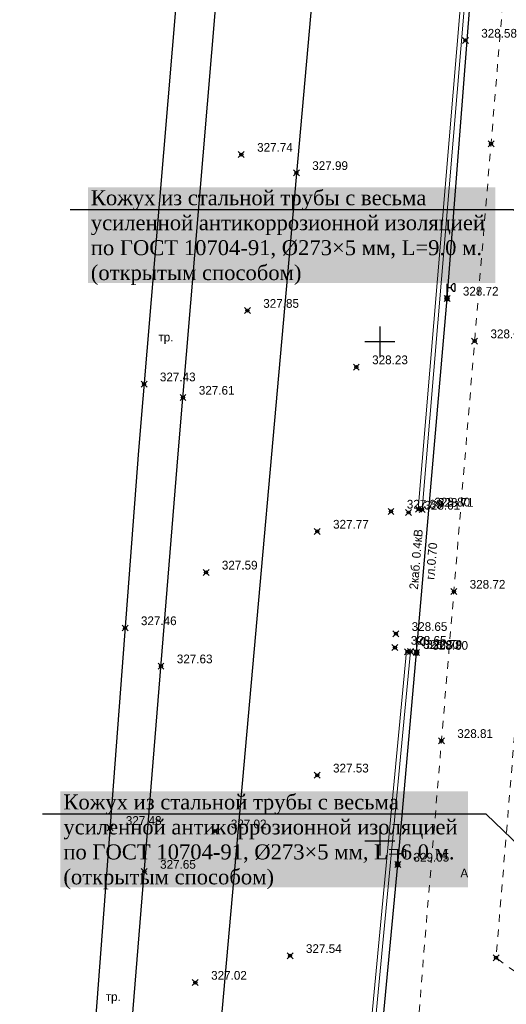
# Model space of a CAD drawing. Header units: metres. Extents: x 703769 to 722343, y 4313031 to 4317457.
# Tile 339 of 409: x 708242 to 708291, y 4315712 to 4315811. Entities that reach past the tile are written whole.
import ezdxf
from ezdxf import colors
from ezdxf.entities.mleader import LeaderData, LeaderLine
from ezdxf.math import Vec2, Vec3

# ---------------------------------------------------------------- set-up
doc = ezdxf.new("R2010")
doc.units = ezdxf.units.M
doc.header["$LTSCALE"] = 0.5
doc.header["$PDMODE"] = 35
doc.header["$PDSIZE"] = 0.3
doc.linetypes.add('Auto_Street_NotBorder_Line_m1', pattern=[3, 1.5, -1.5])
doc.linetypes.add('ДОРОГИ_СТРОЯЩ', pattern=[9, 8, -1])
for name, color, linetype in [('(001) Сетка', 92, 'Continuous'), ('(004) Точки рельефа', 7, 'Continuous'), ('(016) Кабель', 1, 'Continuous'), ('(019) Связь', 3, 'ИК_КАБ_СВЯЗИ'), ('(022) Возд. Линии', 7, 'Continuous'), ('(025) Дорога', 7, 'Continuous'), ('annotation', 251, 'Continuous')]:
    doc.layers.add(name, color=color, linetype=linetype)
doc.layers.add('AUTO#_ROADS_EXIST_L', color=7, linetype='Continuous', lineweight=15, true_color=0x000000)
doc.styles.add('BM-431', font='txt')
doc.styles.add('D-431', font='txt')
doc.styles.add('S', font='txtwr', dxfattribs={"oblique": 15})
doc.styles.get("Standard").update_dxf_attribs({"font": 'times.ttf'})
doc.linetypes.add('ИК_КАБ_СВЯЗИ', pattern='A,4,["o",Standard,S=0.5,R=0,X=0,Y=-0.125],4,-2', length=10)
doc.linetypes.add('ИК_Э_КАБ_НН', pattern='A,8,-2,["<",Standard,S=1,R=0,X=0,Y=-0.5],8,[">",Standard,S=1,R=0,X=-0.5,Y=-0.5],-2', length=20)

# ---------------------------------------------------------------- blocks, each defined once
blk = doc.blocks.new('U1111')
for p, q in [((0.1, 0.45), (0.1, 2.95)), ((0.1, 2.2), (0.85, 2.2)), ((1.28934, 2.95), (0.85, 2.51066)), ((0.85, 2.51066), (0.85, 1.88934)), ((1.6, 2.95), (1.28934, 2.95)), ((1.6, 2.95), (1.6, 1.45)), ((0, 0.05), (0.1, 0.05)), ((0, -0.05), (0, 0.05)), ((0.1, 0.05), (0.1, -0.05)), ((0.85, 1.88934), (1.28934, 1.45)), ((1.28934, 1.45), (1.6, 1.45)), ((0.1, -0.05), (0, -0.05))]:
    blk.add_line(p, q)
blk.add_lwpolyline([(0.55, 0), (0.3, 0.433013), (-0.2, 0.433013), (-0.45, 0), (-0.2, -0.433013), (0.3, -0.433013)], close=True)
at = {"color": 4, "style": 'S', "oblique": 15}
blk.add_attdef('Z', (1.142936, -1.391276), '', height=2, dxfattribs=at)
blk = doc.blocks.new('Setka')
at = {"layer": '(001) Сетка'}
for p, q in [((0, 1.5), (0, -1.5)), ((-1.5, 0), (1.5, 0))]:
    blk.add_line(p, q, dxfattribs=at)

msp = doc.modelspace()

# ---------------------------------------------------------------- linework, layer by layer
at = {"layer": '(016) Кабель', "linetype": 'ИК_Э_КАБ_НН', "elevation": 325.652, "flags": 128}
msp.add_lwpolyline([(708148.162, 4314184.928), (708151.497, 4314225.638), (708155.946, 4314277.346), (708160.092, 4314325.308), (708165.82, 4314399.254), (708169.045, 4314439.184), (708172.399, 4314480.837), (708175.762, 4314521.367), (708178.982, 4314558.811), (708182.201, 4314596.426), (708185.813, 4314637.091), (708189.128, 4314677.545), (708192.281, 4314716.43), (708195.859, 4314758.023), (708198.741, 4314794.021), (708202.87, 4314842.96), (708206.45, 4314887.572), (708209.623, 4314925.94), (708213.998, 4314964.466), (708217.888, 4315003.776), (708222.285, 4315053.198), (708227.646, 4315118.21), (708230.7, 4315153.26), (708233.599, 4315183.887), (708236.608, 4315219.867), (708239.917, 4315258.483), (708242.964, 4315292.096), (708245.88, 4315324.716), (708249.037, 4315363.449), (708251.639, 4315395.315), (708254.553, 4315428.663), (708258.525, 4315473.098), (708262.105, 4315516.97), (708265.007, 4315550.248), (708267.691, 4315583.251), (708270.438, 4315616.597), (708274.286, 4315657.842), (708277.622, 4315697.97), (708280.245, 4315726.073), (708282.134, 4315747.294), (708285.192, 4315782.765), (708287.519, 4315812.482), (708289.716, 4315837.095), (708292.577, 4315870.499), (708295.609, 4315906.644), (708298.169, 4315937.003), (708301.105, 4315969.327), (708303.908, 4316001.447), (708306.247, 4316027.782), (708309.271, 4316062.456), (708312.329, 4316097.927), (708314.656, 4316127.644), (708316.853, 4316152.257), (708319.714, 4316185.661), (708322.746, 4316221.806), (708325.306, 4316252.165), (708328.242, 4316284.489), (708331.045, 4316316.609), (708331.607, 4316322.941)], dxfattribs=at)
at = {"layer": '(019) Связь', "elevation": 324.516, "flags": 128}
msp.add_lwpolyline([(708317.145, 4316324.221), (708301.016, 4316142.912), (708256.741, 4315645.198), (708241.57, 4315465.518), (708189.214, 4314845.558), (708166.334, 4314514.295), (708160.318, 4314448.76), (708146.619, 4314291.453), (708137.034, 4314165.721), (708137.034, 4314165.721), (708137.034, 4314165.721), (708136.895, 4314100.448), (708136.888, 4314097.122)], dxfattribs=at)
at = {"layer": '(025) Дорога', "elevation": 325.652, "flags": 128}
msp.add_lwpolyline([(708253.325, 4315706.661), (708258.254, 4315767.187), (708264.132, 4315837.286), (708268.683, 4315890.714), (708272.947, 4315941.224), (708275.637, 4315982.035), (708271.645, 4315982.298), (708268.959, 4315941.524), (708264.698, 4315891.054), (708260.146, 4315837.623), (708254.268, 4315767.521), (708249.661, 4315706.544)], dxfattribs=at)
at = {"color": 0, "linetype": 'ByBlock', "lineweight": -2, "transparency": 16777216}
for p in [(708287.034, 4315808.599, 328.575), (708289.601, 4315798.255, 328.536), (708264.572, 4315797.175, 327.737), (708270.097, 4315795.342, 327.99), (708285.192, 4315782.765, 328.72), (708265.186, 4315781.541, 327.847), (708287.959, 4315778.491, 328.664), (708276.101, 4315775.892, 328.232), (708254.827, 4315774.181, 327.434), (708258.728, 4315772.837, 327.61), (708282.339, 4315761.645, 328.801), (708282.696, 4315761.611, 328.712), (708279.575, 4315761.429, 327.89), (708281.335, 4315761.323, 328.614), (708272.182, 4315759.426, 327.773), (708261.039, 4315755.329, 327.594), (708285.875, 4315753.409, 328.715), (708252.926, 4315749.755, 327.456), (708280.062, 4315749.175, 328.647), (708279.973, 4315747.794, 328.647), (708281.219, 4315747.378, 328.803), (708281.539, 4315747.398, 328.793), (708282.134, 4315747.294, 328.805), (708256.523, 4315745.933, 327.63), (708284.633, 4315738.461, 328.814), (708272.178, 4315735.003, 327.526), (708251.415, 4315729.756, 327.477), (708261.935, 4315729.41, 327.016), (708280.245, 4315726.073, 329.046), (708254.848, 4315725.359, 327.646), (708269.464, 4315716.926, 327.535), (708290.102, 4315716.729, 328.413), (708259.962, 4315714.246, 327.02)]:
    msp.add_point(p, dxfattribs=at)
at = {"layer": 'AUTO#_ROADS_EXIST_L', "linetype": 'Auto_Street_NotBorder_Line_m1', "lineweight": 15, "elevation": -0.295, "flags": 128}
for points in [[(708272.376, 4315985.655), (708287.272, 4315985.655), (708295.17, 4315984.538), (708301.077, 4315981.329), (708304.912, 4315977.748), (708292.789, 4315836.964), (708292.789, 4315836.964), (708291.136, 4315816.736), (708282.876, 4315717.315), (708278.045, 4315656.366), (708270.81, 4315652.848), (708261.894, 4315651.074), (708248.629, 4315651.963)], [(708326.011, 4315773.37), (708308.548, 4315773.868), (708305.698, 4315773.639), (708302.367, 4315772.599), (708294.502, 4315769.689), (708290.102, 4315716.729), (708292.513, 4315714.962), (708315.318, 4315712.981)]]:
    msp.add_lwpolyline(points, dxfattribs=at)
at = {"layer": 'AUTO#_ROADS_EXIST_L', "lineweight": 15, "flags": 128}
for points, elevation in [([(708282.297, 4315761.644), (708286.58, 4315812.583), (708286.979, 4315812.55), (708282.696, 4315761.611)], 328.417), ([(708281.141, 4315747.436), (708277.149, 4315705.56), (708277.547, 4315705.522), (708281.539, 4315747.398)], 328.498)]:
    msp.add_lwpolyline(points, dxfattribs=dict(at, elevation=elevation))

# ---------------------------------------------------------------- block references
at = {"layer": '(001) Сетка'}
for p in [(708278.465, 4315778.456), (708278.465, 4315728.456)]:
    msp.add_blockref('Setka', p, dxfattribs=at)
at = {"layer": '(022) Возд. Линии', "xscale": 0.5, "yscale": 0.5, "zscale": 0.5}
for p in [(708285.167, 4315782.765, 325.652), (708282.109, 4315747.294, 325.652), (708280.22, 4315726.073, 325.652)]:
    msp.add_blockref('U1111', p, dxfattribs=at)

# ---------------------------------------------------------------- texts
at = {"layer": '(004) Точки рельефа', "style": 'D-431'}
for s, p in [('328.58', (708288.62, 4315808.882, 328.575)), ('327.74', (708266.158, 4315797.454, 327.737)), ('327.99', (708271.683, 4315795.626, 327.99)), ('328.72', (708286.778, 4315783.048, 328.72)), ('327.85', (708266.772, 4315781.824, 327.847)), ('328.66', (708289.545, 4315778.776, 328.664)), ('328.23', (708277.687, 4315776.175, 328.232)), ('327.43', (708256.413, 4315774.461, 327.434)), ('327.61', (708260.314, 4315773.123, 327.61)), ('327.89', (708281.161, 4315761.713, 327.89)), ('328.61', (708282.921, 4315761.608, 328.614)), ('328.80', (708283.925, 4315761.928, 328.801)), ('328.71', (708284.282, 4315761.894, 328.712)), ('327.77', (708273.768, 4315759.706, 327.773)), ('327.59', (708262.625, 4315755.613, 327.594)), ('328.72', (708287.461, 4315753.692, 328.715)), ('327.46', (708254.512, 4315750.04, 327.456)), ('328.65', (708281.648, 4315749.46, 328.647)), ('328.65', (708281.559, 4315748.079, 328.647)), ('328.80', (708282.805, 4315747.661, 328.803)), ('328.79', (708283.125, 4315747.682, 328.793)), ('328.80', (708283.72, 4315747.577, 328.805)), ('327.63', (708258.109, 4315746.219, 327.63)), ('328.81', (708286.219, 4315738.744, 328.814)), ('327.53', (708273.765, 4315735.284, 327.526)), ('327.48', (708253.001, 4315730.039, 327.477)), ('327.02', (708263.521, 4315729.692, 327.016)), ('327.65', (708256.434, 4315725.645, 327.646)), ('329.05', (708281.831, 4315726.357, 329.046)), ('327.54', (708271.05, 4315717.207, 327.535)), ('327.02', (708261.548, 4315714.529, 327.02))]:
    msp.add_text(s, height=0.875, dxfattribs=at).set_placement(p)
at = {"layer": '(016) Кабель', "color": 0, "linetype": 'Continuous', "style": 'D-431'}
for s, p in [('2каб. 0.4кВ', (708282.271, 4315753.581, -0.295)), ('гл.0.70', (708283.92, 4315754.569, -0.295))]:
    msp.add_text(s, height=0.875, rotation=85.31674, dxfattribs=at).set_placement(p)
at = {"layer": '(025) Дорога', "linetype": 'ДОРОГИ_СТРОЯЩ', "style": 'BM-431'}
for s, p in [('тр.', (708256.259, 4315778.457, -0.295)), ('A', (708286.532, 4315724.782, -0.295)), ('тр.', (708250.981, 4315712.396, -0.295))]:
    msp.add_text(s, height=0.875, dxfattribs=at).set_placement(p)

# ---------------------------------------------------------------- next in the draw order: leaders
at = {"layer": 'annotation'}
ml = msp.add_multileader_mtext('Standard', dxfattribs=at)
ml.set_content('Кожух из стальной трубы с весьма усиленной антикоррозионной изоляцией по ГОСТ 10704-91, Ø273×5 мм, L=9.0 м.\\P(открытым способом)', color=256)
ml.set_leader_properties()
ml.build(insert=Vec2(0, 0))
ml.multileader.update_dxf_attribs({"text_right_attachment_type": 6, "dogleg_length": 0.36, "arrow_head_size": 1.5})
ctx = ml.context
ctx.base_point, ctx.char_height, ctx.arrow_head_size, ctx.landing_gap_size, ctx.plane_origin = Vec3(708247.992, 4315792.612), 1.5, 1.5, 1.5, Vec3(708379.986, 4315826.936)
ctx.right_attachment = 6
notes = []
notes.append((ctx, [(1, (1, 1, 0), (708291.861, 4315791.625), (-1, 0), 2.309, [(0, [(708308.791, 4315775.342)], 0, [])])]))
ctx.mtext.insert, ctx.mtext.width, ctx.mtext.defined_height, ctx.mtext.flow_direction = Vec3(708249.492, 4315793.599), 40.23624, 14.503, 5
ctx.mtext.has_bg_fill, ctx.mtext.bg_color, ctx.mtext.bg_scale_factor, ctx.mtext.bg_transparency, ctx.mtext.use_window_bg_color = 1, -1023409921, 1.2, 0, 0
ml = msp.add_multileader_mtext('Standard', dxfattribs=at)
ml.set_content('Кожух из стальной трубы с весьма усиленной антикоррозионной изоляцией по ГОСТ 10704-91, Ø273×5 мм, L=6.0 м.\\P(открытым способом)', color=256)
ml.set_leader_properties()
ml.build(insert=Vec2(0, 0))
ml.multileader.update_dxf_attribs({"text_right_attachment_type": 6, "dogleg_length": 0.36, "arrow_head_size": 1.5})
ctx = ml.context
ctx.base_point, ctx.char_height, ctx.arrow_head_size, ctx.landing_gap_size, ctx.plane_origin = Vec3(708245.24, 4315732.095), 1.5, 1.5, 1.5, Vec3(708377.234, 4315766.419)
ctx.right_attachment = 6
notes.append((ctx, [(1, (1, 1, 0), (708289.11, 4315731.108), (-1, 0), 2.309, [(0, [(708306.04, 4315714.824)], 0, [])])]))
ctx.mtext.insert, ctx.mtext.width, ctx.mtext.defined_height, ctx.mtext.flow_direction = Vec3(708246.74, 4315733.082), 40.23624, 14.503, 5
ctx.mtext.has_bg_fill, ctx.mtext.bg_color, ctx.mtext.bg_scale_factor, ctx.mtext.bg_transparency, ctx.mtext.use_window_bg_color = 1, -1023409921, 1.2, 0, 0
for ctx, leaders in notes:
    for number, flags, end, landing, length, lines in leaders:
        leader = LeaderData()
        leader.index, (leader.has_last_leader_line, leader.has_dogleg_vector, leader.attachment_direction) = number, flags
        leader.last_leader_point, leader.dogleg_vector, leader.dogleg_length = Vec3(end), Vec3(landing), length
        for number, points, colour, breaks in lines:
            line = LeaderLine()
            line.index, line.vertices, line.color, line.breaks = number, Vec3.list(points), colors.encode_raw_color(colour), breaks
            leader.lines.append(line)
        ctx.leaders.append(leader)

doc.saveas('drawing.dxf')
